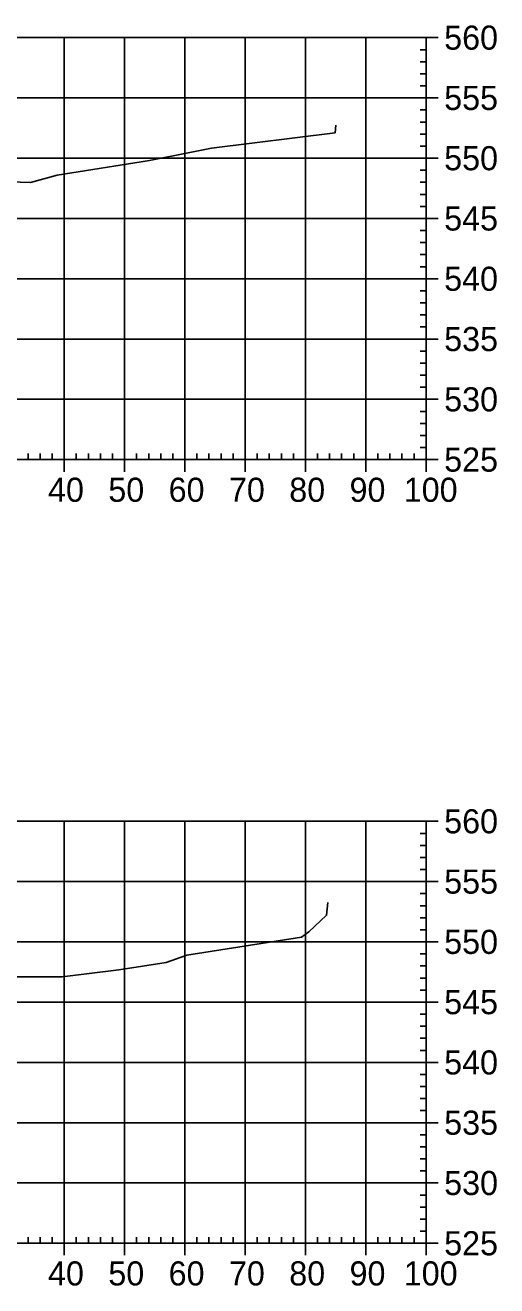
# Model space of a CAD drawing. Extents: x 704834 to 709892, y 372981 to 377533.
# Drawn here: x 708163.4 to 708241.6, y 376903.8 to 377112.9 of the extents above; entities that cross this region are included whole.
import ezdxf

# ---------------------------------------------------------------- set-up
doc = ezdxf.new("R2010")
doc.units = 0
doc.layers.add('57', color=7, linetype='Continuous')
doc.layers.add('Existing', color=7, linetype='Continuous')

msp = doc.modelspace()

# ---------------------------------------------------------------- linework, layer by layer
at = {"layer": '57'}
for p, q in [((708029.91, 377110.82), (708229.91, 377110.82)), ((708169.91, 377040.82), (708169.91, 377110.82)), ((708179.91, 377040.82), (708179.91, 377110.82)), ((708189.91, 377040.82), (708189.91, 377110.82)), ((708199.91, 377040.82), (708199.91, 377110.82)), ((708209.91, 377040.82), (708209.91, 377110.82)), ((708219.91, 377040.82), (708219.91, 377110.82)), ((708229.91, 377040.82), (708229.91, 377110.82)), ((708229.91, 377040.82), (708229.91, 377110.82)), ((708231.91, 377110.82), (708229.91, 377110.82)), ((708229.91, 377108.82), (708228.91, 377108.82)), ((708229.91, 377106.82), (708228.91, 377106.82)), ((708229.91, 377104.82), (708228.91, 377104.82)), ((708229.91, 377102.82), (708228.91, 377102.82)), ((708029.91, 377100.82), (708229.91, 377100.82)), ((708231.91, 377100.82), (708229.91, 377100.82)), ((708229.91, 377098.82), (708228.91, 377098.82)), ((708229.91, 377096.82), (708228.91, 377096.82)), ((708229.91, 377094.82), (708228.91, 377094.82)), ((708229.91, 377092.82), (708228.91, 377092.82)), ((708029.91, 377090.82), (708229.91, 377090.82)), ((708231.91, 377090.82), (708229.91, 377090.82)), ((708229.91, 377088.82), (708228.91, 377088.82)), ((708229.91, 377086.82), (708228.91, 377086.82)), ((708229.91, 377084.82), (708228.91, 377084.82)), ((708029.91, 377080.82), (708229.91, 377080.82)), ((708229.91, 377082.82), (708228.91, 377082.82)), ((708231.91, 377080.82), (708229.91, 377080.82)), ((708229.91, 377078.82), (708228.91, 377078.82)), ((708229.91, 377076.82), (708228.91, 377076.82)), ((708229.91, 377074.82), (708228.91, 377074.82)), ((708229.91, 377072.82), (708228.91, 377072.82)), ((708029.91, 377070.82), (708229.91, 377070.82)), ((708231.91, 377070.82), (708229.91, 377070.82)), ((708229.91, 377068.82), (708228.91, 377068.82)), ((708229.91, 377066.82), (708228.91, 377066.82)), ((708229.91, 377064.82), (708228.91, 377064.82)), ((708229.91, 377062.82), (708228.91, 377062.82)), ((708029.91, 377060.82), (708229.91, 377060.82)), ((708231.91, 377060.82), (708229.91, 377060.82)), ((708229.91, 377058.82), (708228.91, 377058.82)), ((708229.91, 377056.82), (708228.91, 377056.82)), ((708229.91, 377054.82), (708228.91, 377054.82)), ((708229.91, 377052.82), (708228.91, 377052.82)), ((708029.91, 377050.82), (708229.91, 377050.82)), ((708231.91, 377050.82), (708229.91, 377050.82)), ((708229.91, 377048.82), (708228.91, 377048.82)), ((708229.91, 377046.82), (708228.91, 377046.82)), ((708229.91, 377044.82), (708228.91, 377044.82)), ((708163.91, 377040.82), (708163.91, 377041.82)), ((708165.91, 377040.82), (708165.91, 377041.82)), ((708167.91, 377040.82), (708167.91, 377041.82)), ((708171.91, 377040.82), (708171.91, 377041.82)), ((708173.91, 377040.82), (708173.91, 377041.82)), ((708175.91, 377040.82), (708175.91, 377041.82)), ((708177.91, 377040.82), (708177.91, 377041.82)), ((708181.91, 377040.82), (708181.91, 377041.82)), ((708183.91, 377040.82), (708183.91, 377041.82)), ((708185.91, 377040.82), (708185.91, 377041.82)), ((708187.91, 377040.82), (708187.91, 377041.82)), ((708191.91, 377040.82), (708191.91, 377041.82)), ((708193.91, 377040.82), (708193.91, 377041.82)), ((708195.91, 377040.82), (708195.91, 377041.82)), ((708197.91, 377040.82), (708197.91, 377041.82)), ((708201.91, 377040.82), (708201.91, 377041.82)), ((708203.91, 377040.82), (708203.91, 377041.82)), ((708205.91, 377040.82), (708205.91, 377041.82)), ((708207.91, 377040.82), (708207.91, 377041.82)), ((708211.91, 377040.82), (708211.91, 377041.82)), ((708213.91, 377040.82), (708213.91, 377041.82)), ((708215.91, 377040.82), (708215.91, 377041.82)), ((708217.91, 377040.82), (708217.91, 377041.82)), ((708221.91, 377040.82), (708221.91, 377041.82)), ((708223.91, 377040.82), (708223.91, 377041.82)), ((708225.91, 377040.82), (708225.91, 377041.82)), ((708227.91, 377040.82), (708227.91, 377041.82)), ((708229.91, 377042.82), (708228.91, 377042.82)), ((708029.91, 377040.82), (708229.91, 377040.82)), ((708029.91, 377040.82), (708229.91, 377040.82)), ((708169.91, 377038.82), (708169.91, 377040.82)), ((708179.91, 377038.82), (708179.91, 377040.82)), ((708189.91, 377038.82), (708189.91, 377040.82)), ((708199.91, 377038.82), (708199.91, 377040.82)), ((708209.91, 377038.82), (708209.91, 377040.82)), ((708219.91, 377038.82), (708219.91, 377040.82)), ((708229.91, 377038.82), (708229.91, 377040.82)), ((708231.91, 377040.82), (708229.91, 377040.82)), ((708029.91, 376980.82), (708229.91, 376980.82)), ((708169.91, 376910.82), (708169.91, 376980.82)), ((708179.91, 376910.82), (708179.91, 376980.82)), ((708189.91, 376910.82), (708189.91, 376980.82)), ((708199.91, 376910.82), (708199.91, 376980.82)), ((708209.91, 376910.82), (708209.91, 376980.82)), ((708219.91, 376910.82), (708219.91, 376980.82)), ((708229.91, 376910.82), (708229.91, 376980.82)), ((708229.91, 376910.82), (708229.91, 376980.82)), ((708231.91, 376980.82), (708229.91, 376980.82)), ((708229.91, 376978.82), (708228.91, 376978.82)), ((708229.91, 376976.82), (708228.91, 376976.82)), ((708229.91, 376974.82), (708228.91, 376974.82)), ((708229.91, 376972.82), (708228.91, 376972.82)), ((708029.91, 376970.82), (708229.91, 376970.82)), ((708231.91, 376970.82), (708229.91, 376970.82)), ((708229.91, 376968.82), (708228.91, 376968.82)), ((708229.91, 376966.82), (708228.91, 376966.82)), ((708229.91, 376964.82), (708228.91, 376964.82)), ((708229.91, 376962.82), (708228.91, 376962.82)), ((708029.91, 376960.82), (708229.91, 376960.82)), ((708231.91, 376960.82), (708229.91, 376960.82)), ((708229.91, 376958.82), (708228.91, 376958.82)), ((708229.91, 376956.82), (708228.91, 376956.82)), ((708229.91, 376954.82), (708228.91, 376954.82)), ((708229.91, 376952.82), (708228.91, 376952.82)), ((708029.91, 376950.82), (708229.91, 376950.82)), ((708231.91, 376950.82), (708229.91, 376950.82)), ((708229.91, 376948.82), (708228.91, 376948.82)), ((708229.91, 376946.82), (708228.91, 376946.82)), ((708229.91, 376944.82), (708228.91, 376944.82)), ((708229.91, 376942.82), (708228.91, 376942.82)), ((708029.91, 376940.82), (708229.91, 376940.82)), ((708231.91, 376940.82), (708229.91, 376940.82)), ((708229.91, 376938.82), (708228.91, 376938.82)), ((708229.91, 376936.82), (708228.91, 376936.82)), ((708229.91, 376934.82), (708228.91, 376934.82)), ((708229.91, 376932.82), (708228.91, 376932.82)), ((708029.91, 376930.82), (708229.91, 376930.82)), ((708231.91, 376930.82), (708229.91, 376930.82)), ((708229.91, 376928.82), (708228.91, 376928.82)), ((708229.91, 376926.82), (708228.91, 376926.82)), ((708229.91, 376924.82), (708228.91, 376924.82)), ((708229.91, 376922.82), (708228.91, 376922.82)), ((708029.91, 376920.82), (708229.91, 376920.82)), ((708231.91, 376920.82), (708229.91, 376920.82)), ((708229.91, 376918.82), (708228.91, 376918.82)), ((708229.91, 376916.82), (708228.91, 376916.82)), ((708229.91, 376914.82), (708228.91, 376914.82)), ((708163.91, 376910.82), (708163.91, 376911.82)), ((708165.91, 376910.82), (708165.91, 376911.82)), ((708167.91, 376910.82), (708167.91, 376911.82)), ((708171.91, 376910.82), (708171.91, 376911.82)), ((708173.91, 376910.82), (708173.91, 376911.82)), ((708175.91, 376910.82), (708175.91, 376911.82)), ((708177.91, 376910.82), (708177.91, 376911.82)), ((708181.91, 376910.82), (708181.91, 376911.82)), ((708183.91, 376910.82), (708183.91, 376911.82)), ((708185.91, 376910.82), (708185.91, 376911.82)), ((708187.91, 376910.82), (708187.91, 376911.82)), ((708191.91, 376910.82), (708191.91, 376911.82)), ((708193.91, 376910.82), (708193.91, 376911.82)), ((708195.91, 376910.82), (708195.91, 376911.82)), ((708197.91, 376910.82), (708197.91, 376911.82)), ((708201.91, 376910.82), (708201.91, 376911.82)), ((708203.91, 376910.82), (708203.91, 376911.82)), ((708205.91, 376910.82), (708205.91, 376911.82)), ((708207.91, 376910.82), (708207.91, 376911.82)), ((708211.91, 376910.82), (708211.91, 376911.82)), ((708213.91, 376910.82), (708213.91, 376911.82)), ((708215.91, 376910.82), (708215.91, 376911.82)), ((708217.91, 376910.82), (708217.91, 376911.82)), ((708221.91, 376910.82), (708221.91, 376911.82)), ((708223.91, 376910.82), (708223.91, 376911.82)), ((708225.91, 376910.82), (708225.91, 376911.82)), ((708227.91, 376910.82), (708227.91, 376911.82)), ((708229.91, 376912.82), (708228.91, 376912.82)), ((708029.91, 376910.82), (708229.91, 376910.82)), ((708029.91, 376910.82), (708229.91, 376910.82)), ((708169.91, 376908.82), (708169.91, 376910.82)), ((708179.91, 376908.82), (708179.91, 376910.82)), ((708189.91, 376908.82), (708189.91, 376910.82)), ((708199.91, 376908.82), (708199.91, 376910.82)), ((708209.91, 376908.82), (708209.91, 376910.82)), ((708219.91, 376908.82), (708219.91, 376910.82)), ((708229.91, 376908.82), (708229.91, 376910.82)), ((708231.91, 376910.82), (708229.91, 376910.82))]:
    msp.add_line(p, q, dxfattribs=at)
at = {"layer": 'Existing'}
for points in [[(708159.1, 377086.94), (708164.32, 377086.78), (708168.73, 377088), (708184.03, 377090.45), (708190.75, 377091.79), (708194.34, 377092.5), (708214.81, 377095.04), (708214.94, 377096.29)], [(708155.88, 376955.01), (708169.54, 376955), (708178.96, 376956.16), (708186.81, 376957.4), (708190.26, 376958.62), (708209.27, 376961.58), (708210.47, 376962.48), (708213.42, 376965.24), (708213.63, 376967.34)]]:
    msp.add_lwpolyline(points, dxfattribs=at)

# ---------------------------------------------------------------- texts
at = {"layer": '57'}
for s, p in [('560', (708232.91, 377108.82)), ('555', (708232.91, 377098.82)), ('550', (708232.91, 377088.82)), ('545', (708232.91, 377078.82)), ('540', (708232.91, 377068.82)), ('535', (708232.91, 377058.82)), ('530', (708232.91, 377048.82)), ('525', (708232.91, 377038.82)), ('40', (708167.22, 377033.82)), ('50', (708177.22, 377033.82)), ('60', (708187.22, 377033.82)), ('70', (708197.22, 377033.82)), ('80', (708207.22, 377033.82)), ('90', (708217.22, 377033.82)), ('100', (708226.21, 377033.82)), ('560', (708232.91, 376978.82)), ('555', (708232.91, 376968.82)), ('550', (708232.91, 376958.82)), ('545', (708232.91, 376948.82)), ('540', (708232.91, 376938.82)), ('535', (708232.91, 376928.82)), ('530', (708232.91, 376918.82)), ('525', (708232.91, 376908.82)), ('40', (708167.22, 376903.82)), ('50', (708177.22, 376903.82)), ('60', (708187.22, 376903.82)), ('70', (708197.22, 376903.82)), ('80', (708207.22, 376903.82)), ('90', (708217.22, 376903.82)), ('100', (708226.21, 376903.82))]:
    msp.add_text(s, height=4, dxfattribs=at).set_placement(p)

doc.saveas('drawing.dxf')
